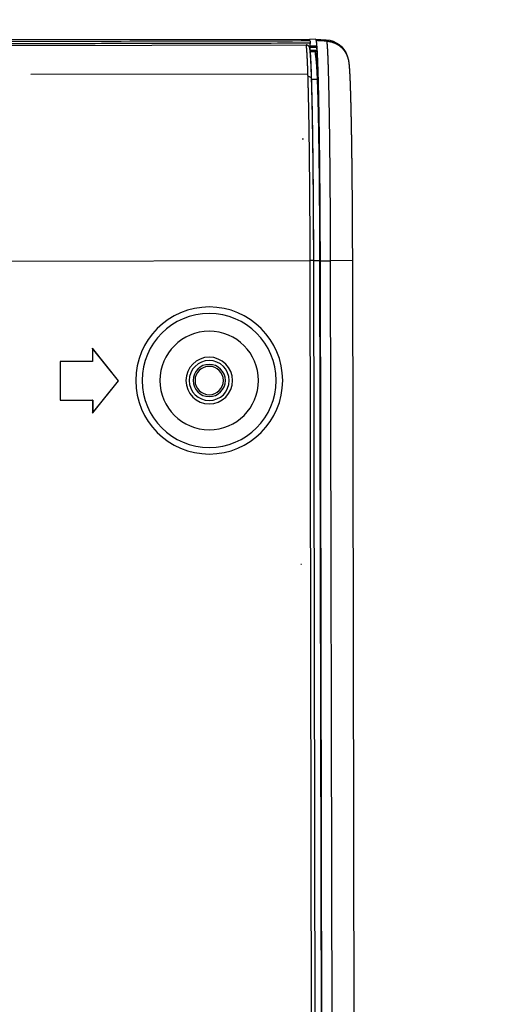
# Model space of a CAD drawing. Header units: millimetres. Extents: x 40090 to 187415, y -53271 to 40260.
# Tile 334 of 406: x 143222 to 143259, y 14428 to 14504. Entities that reach past the tile are written whole.
import ezdxf

# ---------------------------------------------------------------- set-up
doc = ezdxf.new("R2010")
doc.units = ezdxf.units.MM
doc.layers.add('AVM_projektor', color=6, linetype='Continuous')
doc.layers.add('AVM_sp_230VAC', color=170, linetype='Continuous')
doc.styles.add('AVM', font='arial.ttf')
doc.dimstyles.new('AVM-1_50', dxfattribs={"dimscale": 40, "dimtxt": 2.5, "dimasz": 2.5, "dimexe": 1.25, "dimexo": 0.625, "dimtad": 1, "dimdec": 0, "dimrnd": 1, "dimtxsty": 'AVM', "dimcen": 2.5, "dimclrd": 256, "dimclre": 256, "dimclrt": 256, "dimadec": 0, "dimazin": 0, "dimtfac": 1, "dimtdec": 0, "dimtmove": 0, "dimatfit": 3, "dimfxl": 0, "dimarcsym": 0})

# ---------------------------------------------------------------- blocks, each defined once
blk = doc.blocks.new('PT-FW430-bottom')
for p, q in [((-215, 3.285), (-215, 320.97)), ((-214.565, 304.016), (-214.565, 3.544)), ((-197.929, 28.522), (-197.929, 3.282)), ((-212.351, 24.792), (-212.351, 3.427)), ((-190.2, 22.567), (-187.2, 22.567)), ((-190.2, 20.067), (-190.2, 22.567)), ((-190.193, 22.56), (-190.2, 22.567)), ((-190.193, 22.56), (-187.207, 22.56)), ((-190.193, 20.06), (-190.193, 22.56)), ((-187.207, 22.56), (-187.2, 22.567)), ((-187.207, 22.56), (-187.207, 20.06)), ((-187.2, 22.567), (-187.2, 20.067)), ((-188.7, 18.067), (-191.2, 20.067)), ((-191.2, 20.067), (-190.2, 20.067)), ((-191.18, 20.06), (-191.2, 20.067)), ((-188.7, 18.076), (-191.18, 20.06)), ((-191.18, 20.06), (-190.193, 20.06)), ((-190.193, 20.06), (-190.2, 20.067)), ((-186.2, 20.067), (-188.7, 18.067)), ((-186.22, 20.06), (-188.7, 18.076)), ((-187.207, 20.06), (-187.2, 20.067)), ((-187.207, 20.06), (-186.22, 20.06)), ((-187.2, 20.067), (-186.2, 20.067)), ((-186.22, 20.06), (-186.2, 20.067)), ((-188.7, 18.076), (-188.7, 18.067)), ((-207.3, 3.762), (-207.3, 3.861)), ((-174.5, 3.975), (-174.5, 4.033)), ((-215, 2.782), (-215, 3.285)), ((-214.901, 3.252), (-215, 3.285)), ((-214.147, 3.215), (-214.147, 3.224)), ((-214.054, 3.206), (-214.054, 2.832)), ((-211.926, 3.114), (-211.926, 3.122)), ((-211.926, 3.114), (-211.926, 2.666)), ((-197.929, 2.983), (-197.929, 3.282)), ((-197.929, 3.282), (197.934, 3.282)), ((-215, 2.782), (-214.958, 1.99)), ((-214.9, 2.749), (-215, 2.782)), ((-214.5, 2.784), (-214.402, 2.752)), ((-213.564, 2.711), (-214.054, 2.832)), ((-214.046, 2.706), (-214.046, 2.833)), ((-214.046, 2.705), (-213.533, 2.705)), ((-213.549, 2.773), (-213.564, 2.711)), ((-211.5, 2.651), (-211.502, 2.619)), ((197.934, 2.983), (-197.929, 2.983)), ((-197.929, 2.979), (-197.929, 2.983)), ((-18.274, 2.979), (-197.929, 2.979)), ((-197.929, 2.979), (-197.929, 2.505)), ((-18.274, 2.505), (-197.929, 2.505)), ((-197.929, 2.505), (-197.929, 2.488)), ((-18.283, 2.488), (-197.929, 2.488)), ((-197.924, 2.468), (-197.924, 1.706)), ((197.924, 2.468), (-197.924, 2.468)), ((-214.958, 1.99), (-214.859, 1.957)), ((-197.924, 0), (-197.924, 1.706)), ((-197.924, 1.706), (197.924, 1.706)), ((-213.73, 0.376), (-213.632, 0.343)), ((-213.632, 0.343), (-213.627, 0.341)), ((-197.924, 0), (197.924, 0))]:
    blk.add_line(p, q)
blk.add_lwpolyline([(-213.626, 0.341), (-213.596, 0.331), (-213.572, 0.324), (-213.547, 0.317), (-213.523, 0.31), (-213.5, 0.304), (-213.478, 0.299), (-213.457, 0.294), (-213.438, 0.289), (-213.419, 0.285), (-213.401, 0.281), (-213.384, 0.277), (-213.367, 0.274), (-213.351, 0.271), (-213.335, 0.268), (-213.32, 0.266), (-213.306, 0.263), (-213.291, 0.261), (-213.277, 0.258), (-213.264, 0.256), (-213.25, 0.254), (-213.237, 0.252), (-213.224, 0.25), (-213.211, 0.249), (-213.199, 0.247), (-213.186, 0.245), (-213.174, 0.244), (-213.161, 0.242), (-213.149, 0.24), (-213.137, 0.239), (-213.125, 0.238), (-213.113, 0.236), (-213.101, 0.235), (-213.088, 0.233), (-213.076, 0.232), (-213.064, 0.231), (-213.052, 0.23), (-213.04, 0.228), (-213.028, 0.227), (-213.015, 0.226), (-213.003, 0.225), (-212.991, 0.224), (-212.978, 0.222), (-212.966, 0.221), (-212.953, 0.22), (-212.94, 0.219), (-212.928, 0.218), (-212.915, 0.217), (-212.902, 0.216), (-212.889, 0.215), (-212.876, 0.214), (-212.862, 0.213), (-212.849, 0.212), (-212.836, 0.211), (-212.822, 0.21), (-212.809, 0.209), (-212.795, 0.208), (-212.781, 0.207), (-212.767, 0.206), (-212.753, 0.205), (-212.738, 0.204), (-212.724, 0.203), (-212.71, 0.202), (-212.695, 0.201), (-212.68, 0.2), (-212.665, 0.199), (-212.65, 0.198), (-212.635, 0.197), (-212.62, 0.196), (-212.605, 0.195), (-212.589, 0.194), (-212.573, 0.193), (-212.558, 0.192), (-212.542, 0.191), (-212.526, 0.19), (-212.509, 0.189), (-212.493, 0.188), (-212.476, 0.188), (-212.46, 0.187), (-212.443, 0.186), (-212.426, 0.185), (-212.409, 0.184), (-212.392, 0.183), (-212.374, 0.182), (-212.357, 0.181), (-212.339, 0.18), (-212.321, 0.179), (-212.304, 0.178), (-212.285, 0.178), (-212.267, 0.177), (-212.249, 0.176), (-212.23, 0.175), (-212.212, 0.174), (-212.193, 0.173), (-212.174, 0.172), (-212.155, 0.171), (-212.135, 0.171), (-212.116, 0.17), (-212.096, 0.169), (-212.077, 0.168), (-212.057, 0.167), (-212.037, 0.166), (-212.016, 0.165), (-211.996, 0.165), (-211.976, 0.164), (-211.955, 0.163), (-211.934, 0.162), (-211.913, 0.161), (-211.892, 0.16), (-211.871, 0.159), (-211.849, 0.159), (-211.828, 0.158), (-211.806, 0.157), (-211.784, 0.156), (-211.762, 0.155), (-211.74, 0.154), (-211.718, 0.154), (-211.695, 0.153), (-211.673, 0.152), (-211.65, 0.151), (-211.627, 0.15), (-211.604, 0.149), (-211.581, 0.149), (-211.558, 0.148), (-211.534, 0.147), (-211.51, 0.146), (-211.487, 0.145), (-211.463, 0.145), (-211.439, 0.144), (-211.414, 0.143), (-211.39, 0.142), (-211.365, 0.141), (-211.341, 0.14), (-211.316, 0.14), (-211.291, 0.139), (-211.266, 0.138), (-211.24, 0.137), (-211.215, 0.136), (-211.189, 0.136), (-211.164, 0.135), (-211.138, 0.134), (-211.112, 0.133), (-211.086, 0.133), (-211.059, 0.132), (-211.033, 0.131), (-211.006, 0.13), (-210.98, 0.129), (-210.953, 0.129), (-210.926, 0.128), (-210.899, 0.127), (-210.871, 0.126), (-210.844, 0.125), (-210.816, 0.125), (-210.788, 0.124), (-210.761, 0.123), (-210.733, 0.122), (-210.704, 0.122), (-210.676, 0.121), (-210.648, 0.12), (-210.619, 0.119), (-210.59, 0.119), (-210.561, 0.118), (-210.532, 0.117), (-210.503, 0.116), (-210.474, 0.116), (-210.444, 0.115), (-210.415, 0.114), (-210.385, 0.113), (-210.355, 0.113), (-210.325, 0.112), (-210.295, 0.111), (-210.265, 0.11), (-210.235, 0.11), (-210.204, 0.109), (-210.173, 0.108), (-210.143, 0.108), (-210.112, 0.107), (-210.081, 0.106), (-210.049, 0.105), (-210.018, 0.105), (-209.987, 0.104), (-209.955, 0.103), (-209.923, 0.102), (-209.891, 0.102), (-209.859, 0.101), (-209.827, 0.1), (-209.795, 0.1), (-209.762, 0.099), (-209.73, 0.098), (-209.697, 0.098), (-209.664, 0.097), (-209.631, 0.096), (-209.598, 0.095), (-209.565, 0.095), (-209.532, 0.094), (-209.498, 0.093), (-209.464, 0.093), (-209.431, 0.092), (-209.397, 0.091), (-209.363, 0.091), (-209.329, 0.09), (-209.294, 0.089), (-209.26, 0.089), (-209.225, 0.088), (-209.191, 0.087), (-209.156, 0.087), (-209.121, 0.086), (-209.086, 0.085), (-209.051, 0.085), (-209.016, 0.084), (-208.98, 0.083), (-208.945, 0.083), (-208.909, 0.082), (-208.873, 0.081), (-208.837, 0.081), (-208.801, 0.08), (-208.765, 0.079), (-208.729, 0.079), (-208.692, 0.078), (-208.656, 0.077), (-208.619, 0.077), (-208.582, 0.076), (-208.545, 0.076), (-208.508, 0.075), (-208.471, 0.074), (-208.434, 0.074), (-208.396, 0.073), (-208.359, 0.072), (-208.321, 0.072), (-208.283, 0.071), (-208.245, 0.071), (-208.207, 0.07), (-208.169, 0.069), (-208.131, 0.069), (-208.093, 0.068), (-208.054, 0.068), (-208.015, 0.067), (-207.977, 0.066), (-207.938, 0.066), (-207.899, 0.065), (-207.86, 0.065), (-207.821, 0.064), (-207.781, 0.063), (-207.742, 0.063), (-207.703, 0.062), (-207.663, 0.062), (-207.623, 0.061), (-207.583, 0.061), (-207.543, 0.06), (-207.503, 0.059), (-207.463, 0.059), (-207.423, 0.058), (-207.382, 0.058), (-207.342, 0.057), (-207.301, 0.057), (-207.261, 0.056), (-207.22, 0.055), (-207.179, 0.055), (-207.138, 0.054), (-207.097, 0.054), (-207.056, 0.053), (-207.014, 0.053), (-206.973, 0.052), (-206.931, 0.052), (-206.89, 0.051), (-206.848, 0.051), (-206.806, 0.05), (-206.764, 0.05), (-206.722, 0.049), (-206.68, 0.049), (-206.638, 0.048), (-206.595, 0.047), (-206.553, 0.047), (-206.51, 0.046), (-206.468, 0.046), (-206.425, 0.045), (-206.382, 0.045), (-206.339, 0.044), (-206.296, 0.044), (-206.253, 0.043), (-206.21, 0.043), (-206.167, 0.042), (-206.123, 0.042), (-206.08, 0.041), (-206.036, 0.041), (-205.993, 0.041), (-205.949, 0.04), (-205.905, 0.04), (-205.861, 0.039), (-205.817, 0.039), (-205.773, 0.038), (-205.729, 0.038), (-205.685, 0.037), (-205.64, 0.037), (-205.596, 0.036), (-205.551, 0.036), (-205.507, 0.035), (-205.462, 0.035), (-205.417, 0.035), (-205.372, 0.034), (-205.327, 0.034), (-205.282, 0.033), (-205.237, 0.033), (-205.192, 0.032), (-205.146, 0.032), (-205.101, 0.031), (-205.056, 0.031), (-205.01, 0.031), (-204.964, 0.03), (-204.919, 0.03), (-204.873, 0.029), (-204.827, 0.029), (-204.781, 0.029), (-204.735, 0.028), (-204.689, 0.028), (-204.643, 0.027), (-204.596, 0.027), (-204.55, 0.027), (-204.503, 0.026), (-204.457, 0.026), (-204.41, 0.025), (-204.364, 0.025), (-204.317, 0.025), (-204.27, 0.024), (-204.223, 0.024), (-204.176, 0.024), (-204.129, 0.023), (-204.082, 0.023), (-204.035, 0.022), (-203.988, 0.022), (-203.94, 0.022), (-203.893, 0.021), (-203.846, 0.021), (-203.798, 0.021), (-203.75, 0.02), (-203.703, 0.02), (-203.655, 0.02), (-203.607, 0.019), (-203.559, 0.019), (-203.512, 0.019), (-203.464, 0.018), (-203.416, 0.018), (-203.367, 0.018), (-203.319, 0.017), (-203.271, 0.017), (-203.223, 0.017), (-203.174, 0.016), (-203.126, 0.016), (-203.077, 0.016), (-203.029, 0.015), (-202.98, 0.015), (-202.932, 0.015), (-202.883, 0.015), (-202.834, 0.014), (-202.785, 0.014), (-202.736, 0.014), (-202.687, 0.013), (-202.638, 0.013), (-202.589, 0.013), (-202.54, 0.013), (-202.491, 0.012), (-202.442, 0.012), (-202.393, 0.012), (-202.343, 0.011), (-202.294, 0.011), (-202.245, 0.011), (-202.195, 0.011), (-202.146, 0.01), (-202.096, 0.01), (-202.047, 0.01), (-201.997, 0.01), (-201.947, 0.009), (-201.897, 0.009), (-201.848, 0.009), (-201.798, 0.009), (-201.748, 0.009), (-201.698, 0.008), (-201.648, 0.008), (-201.598, 0.008), (-201.548, 0.008), (-201.498, 0.007), (-201.448, 0.007), (-201.398, 0.007), (-201.347, 0.007), (-201.297, 0.007), (-201.247, 0.006), (-201.197, 0.006), (-201.146, 0.006), (-201.096, 0.006), (-201.045, 0.006), (-200.995, 0.005), (-200.944, 0.005), (-200.894, 0.005), (-200.843, 0.005), (-200.793, 0.005), (-200.742, 0.005), (-200.691, 0.004), (-200.641, 0.004), (-200.59, 0.004), (-200.539, 0.004), (-200.488, 0.004), (-200.438, 0.004), (-200.387, 0.004), (-200.336, 0.003), (-200.285, 0.003), (-200.234, 0.003), (-200.183, 0.003), (-200.132, 0.003), (-200.081, 0.003), (-200.03, 0.003), (-199.979, 0.002), (-199.928, 0.002), (-199.877, 0.002), (-199.826, 0.002), (-199.775, 0.002), (-199.723, 0.002), (-199.672, 0.002), (-199.621, 0.002), (-199.57, 0.002), (-199.518, 0.001), (-199.467, 0.001), (-199.416, 0.001), (-199.365, 0.001), (-199.313, 0.001), (-199.262, 0.001), (-199.211, 0.001), (-199.159, 0.001), (-199.108, 0.001), (-199.056, 0.001), (-199.005, 0.001), (-198.954, 0.001), (-198.902, 0.001), (-198.851, 0.001), (-198.799, 0), (-198.748, 0), (-198.696, 0), (-198.645, 0), (-198.593, 0), (-198.542, 0), (-198.49, 0), (-198.439, 0), (-198.387, 0), (-198.336, 0), (-198.284, 0), (-198.233, 0), (-198.181, 0), (-198.13, 0), (-198.079, 0), (-198.027, 0), (-197.977, 0), (-197.921, 0)])
for radius in [5.67, 5.17, 3.8, 1.8, 1.545, 1.245, 1.093]:
    blk.add_circle((-188.7, 11.067), radius)
for centre, major_axis, ratio, start_param, end_param in [((-197.92, 3.267), (-17.003, 0), 0.017455, 0.052473, 0.163195), ((-211.909, 3.421), (0.009, 0.3), 0.83702, 1.595249, 3.109692), ((-197.765, 2.767), (-16.66, 0), 0.017461, 0.053569, 0.183518), ((-213.161, 2.083), (-1.46, -1.053), 0.999518, 5.711137, 6.907587)]:
    blk.add_ellipse(centre, major_axis=major_axis, ratio=ratio, start_param=start_param, end_param=end_param)
for points, start_tangent, end_tangent in [([(-214.9, 320.87), (-214.9, 299.696), (-214.9, 278.521), (-214.899, 257.347), (-214.899, 236.172), (-214.899, 214.997), (-214.899, 193.823), (-214.899, 172.648), (-214.899, 151.474), (-214.899, 130.299), (-214.899, 109.125), (-214.899, 87.95), (-214.899, 66.775), (-214.899, 45.601), (-214.899, 24.426), (-214.899, 3.252)], (0.000001, -1), (0.000001, -1)), ([(-214.697, 3.219), (-214.697, 7.244), (-214.697, 11.27), (-214.697, 15.295), (-214.697, 19.32), (-214.697, 23.345), (-214.697, 27.37), (-214.697, 31.396), (-214.697, 35.421), (-214.697, 39.446), (-214.697, 43.471), (-214.697, 47.497), (-214.697, 51.522), (-214.697, 55.547), (-214.697, 59.572), (-214.697, 63.597), (-214.697, 67.623), (-214.697, 71.648), (-214.697, 75.673), (-214.697, 79.698), (-214.697, 83.724), (-214.697, 87.749), (-214.697, 91.774), (-214.697, 95.799), (-214.697, 99.824), (-214.697, 103.85), (-214.697, 107.875), (-214.697, 111.9), (-214.697, 115.925), (-214.697, 119.951), (-214.697, 123.976), (-214.697, 128.001), (-214.697, 132.026), (-214.697, 136.051), (-214.697, 140.077), (-214.697, 144.102), (-214.697, 148.127), (-214.697, 152.152), (-214.697, 156.178), (-214.697, 160.203), (-214.697, 164.228), (-214.697, 168.253), (-214.697, 172.278), (-214.697, 176.304), (-214.697, 180.329), (-214.698, 184.354), (-214.698, 188.379), (-214.698, 192.405), (-214.698, 196.43), (-214.698, 200.455), (-214.698, 204.48), (-214.698, 208.505), (-214.698, 212.531), (-214.698, 216.556), (-214.698, 220.581), (-214.698, 224.606), (-214.698, 228.632), (-214.698, 232.657), (-214.698, 236.682), (-214.698, 240.707), (-214.698, 244.732), (-214.698, 248.758), (-214.698, 252.783), (-214.698, 256.808), (-214.698, 260.833), (-214.698, 264.859), (-214.698, 268.884), (-214.698, 272.909), (-214.698, 276.934), (-214.698, 280.959), (-214.698, 284.985), (-214.698, 289.01), (-214.698, 293.035), (-214.698, 297.06), (-214.698, 301.086), (-214.698, 305.111)], (-0.000004, 1), (-0.000004, 1)), ([(-214.401, 3.215), (-214.408, 3.215), (-214.416, 3.215), (-214.424, 3.215), (-214.432, 3.215), (-214.439, 3.215), (-214.447, 3.215), (-214.455, 3.215), (-214.462, 3.215), (-214.47, 3.215), (-214.478, 3.215), (-214.486, 3.215), (-214.493, 3.215), (-214.501, 3.215), (-214.509, 3.215), (-214.517, 3.215), (-214.524, 3.215), (-214.53, 3.215), (-214.536, 3.215), (-214.542, 3.215), (-214.547, 3.216), (-214.551, 3.216), (-214.556, 3.216), (-214.56, 3.216), (-214.563, 3.216), (-214.567, 3.215), (-214.57, 3.215), (-214.573, 3.215), (-214.576, 3.215), (-214.585, 3.215), (-214.597, 3.216), (-214.61, 3.216), (-214.621, 3.217), (-214.629, 3.217), (-214.631, 3.217), (-214.628, 3.216), (-214.631, 3.216), (-214.64, 3.217), (-214.651, 3.217), (-214.661, 3.218), (-214.669, 3.218), (-214.671, 3.218), (-214.668, 3.218), (-214.667, 3.218), (-214.668, 3.218), (-214.67, 3.218), (-214.673, 3.218), (-214.677, 3.218), (-214.681, 3.218), (-214.685, 3.218), (-214.689, 3.218), (-214.692, 3.219), (-214.694, 3.219), (-214.695, 3.219), (-214.694, 3.219), (-214.691, 3.218)], (-1, -0.000011), (0.998146, -0.060868)), ([(-214.307, 3.247), (-214.317, 3.249), (-214.326, 3.251), (-214.335, 3.253), (-214.345, 3.255), (-214.354, 3.258), (-214.363, 3.261), (-214.372, 3.264), (-214.38, 3.268), (-214.389, 3.272), (-214.398, 3.276), (-214.406, 3.28), (-214.414, 3.285), (-214.423, 3.29), (-214.431, 3.295), (-214.438, 3.301), (-214.446, 3.306), (-214.453, 3.312), (-214.461, 3.318), (-214.468, 3.324), (-214.475, 3.331), (-214.481, 3.338), (-214.488, 3.345), (-214.494, 3.352), (-214.5, 3.359), (-214.506, 3.367), (-214.512, 3.374), (-214.517, 3.382), (-214.522, 3.39), (-214.527, 3.398), (-214.531, 3.407), (-214.536, 3.415), (-214.54, 3.424), (-214.543, 3.433), (-214.547, 3.442), (-214.55, 3.451), (-214.553, 3.46), (-214.555, 3.469), (-214.558, 3.478), (-214.56, 3.487), (-214.561, 3.497), (-214.563, 3.506), (-214.564, 3.515), (-214.564, 3.525), (-214.565, 3.534), (-214.565, 3.544)], (-0.987169, 0.159677), (0.000072, 1)), ([(-214.565, 3.544), (-214.542, 3.542), (-214.519, 3.54), (-214.495, 3.538), (-214.47, 3.536), (-214.445, 3.534), (-214.419, 3.532), (-214.392, 3.529), (-214.365, 3.527), (-214.337, 3.524), (-214.308, 3.521), (-214.279, 3.519), (-214.249, 3.516), (-214.218, 3.513), (-214.187, 3.51), (-214.155, 3.508), (-214.122, 3.505), (-214.089, 3.503), (-214.055, 3.5), (-214.02, 3.498), (-213.985, 3.496), (-213.949, 3.493), (-213.912, 3.491), (-213.875, 3.489), (-213.837, 3.487), (-213.799, 3.484), (-213.759, 3.482), (-213.72, 3.48), (-213.679, 3.478), (-213.638, 3.476), (-213.596, 3.474), (-213.554, 3.472), (-213.511, 3.47), (-213.467, 3.468), (-213.423, 3.466), (-213.378, 3.464), (-213.332, 3.462), (-213.286, 3.46), (-213.239, 3.458), (-213.192, 3.456), (-213.144, 3.454), (-213.095, 3.452), (-213.046, 3.45), (-212.996, 3.448), (-212.946, 3.446), (-212.895, 3.445), (-212.843, 3.443), (-212.791, 3.441), (-212.738, 3.439), (-212.684, 3.437), (-212.63, 3.435), (-212.576, 3.434), (-212.52, 3.432), (-212.464, 3.43), (-212.408, 3.428), (-212.351, 3.427)], (0.997084, -0.076307), (0.999542, -0.030251)), ([(-214.5, 3.215), (-214.5, 3.129), (-214.5, 3.043), (-214.5, 2.957), (-214.5, 2.871), (-214.5, 2.785)], (0, -1), (0, -1)), ([(-214.402, 3.215), (-214.402, 3.184), (-214.402, 3.153), (-214.402, 3.122), (-214.402, 3.091), (-214.402, 3.06), (-214.402, 3.03), (-214.402, 2.999), (-214.402, 2.968), (-214.402, 2.937), (-214.402, 2.906), (-214.402, 2.875), (-214.402, 2.845), (-214.402, 2.814), (-214.402, 2.783), (-214.402, 2.752)], (0, -1), (0, -1)), ([(-214.401, 3.281), (-214.401, 3.276), (-214.401, 3.272), (-214.401, 3.267), (-214.401, 3.263), (-214.401, 3.259), (-214.401, 3.254), (-214.401, 3.25), (-214.401, 3.245), (-214.401, 3.241), (-214.401, 3.237), (-214.401, 3.232), (-214.401, 3.228), (-214.401, 3.223), (-214.401, 3.219), (-214.401, 3.215)], (0.000004, -1), (0.000004, -1)), ([(-214.147, 3.215), (-214.198, 3.215), (-214.248, 3.215), (-214.299, 3.215), (-214.35, 3.215), (-214.401, 3.215)], (-1, 0), (-1, 0)), ([(-214.054, 3.206), (-214.071, 3.209), (-214.088, 3.211), (-214.105, 3.214), (-214.121, 3.217), (-214.138, 3.22), (-214.155, 3.222), (-214.172, 3.225), (-214.189, 3.228), (-214.206, 3.231), (-214.223, 3.233), (-214.24, 3.236), (-214.257, 3.239), (-214.274, 3.241), (-214.291, 3.244), (-214.307, 3.247)], (-0.98715, 0.159794), (-0.98715, 0.159794)), ([(-211.926, 3.122), (-212.001, 3.124), (-212.074, 3.126), (-212.147, 3.128), (-212.219, 3.13), (-212.29, 3.133), (-212.36, 3.135), (-212.429, 3.137), (-212.497, 3.14), (-212.564, 3.142), (-212.63, 3.144), (-212.695, 3.147), (-212.759, 3.149), (-212.822, 3.152), (-212.884, 3.154), (-212.945, 3.157), (-213.006, 3.159), (-213.065, 3.162), (-213.123, 3.164), (-213.18, 3.167), (-213.236, 3.17), (-213.292, 3.172), (-213.346, 3.175), (-213.399, 3.178), (-213.451, 3.181), (-213.503, 3.183), (-213.553, 3.186), (-213.602, 3.189), (-213.65, 3.192), (-213.698, 3.195), (-213.744, 3.198), (-213.79, 3.201), (-213.834, 3.205), (-213.878, 3.208), (-213.92, 3.212), (-213.962, 3.215), (-214.002, 3.219), (-214.041, 3.222), (-214.079, 3.226), (-214.115, 3.229), (-214.15, 3.233), (-214.184, 3.236), (-214.217, 3.239), (-214.248, 3.242), (-214.278, 3.245), (-214.307, 3.247)], (-0.99957, 0.029313), (-0.996829, 0.079577)), ([(-214.146, 2.715), (-214.146, 2.748), (-214.146, 2.781), (-214.146, 2.815), (-214.146, 2.848), (-214.146, 2.881), (-214.146, 2.915), (-214.146, 2.948), (-214.146, 2.981), (-214.146, 3.015), (-214.146, 3.048), (-214.146, 3.081), (-214.146, 3.115), (-214.146, 3.148), (-214.146, 3.181), (-214.146, 3.215)], (0, 1), (0, 1)), ([(-211.926, 3.114), (-212.026, 3.117), (-212.123, 3.12), (-212.219, 3.123), (-212.313, 3.126), (-212.404, 3.129), (-212.494, 3.132), (-212.582, 3.135), (-212.668, 3.138), (-212.753, 3.14), (-212.835, 3.143), (-212.915, 3.146), (-212.993, 3.149), (-213.07, 3.152), (-213.144, 3.156), (-213.216, 3.159), (-213.286, 3.162), (-213.355, 3.165), (-213.421, 3.168), (-213.485, 3.171), (-213.547, 3.174), (-213.607, 3.177), (-213.665, 3.18), (-213.721, 3.183), (-213.775, 3.187), (-213.827, 3.19), (-213.876, 3.193), (-213.924, 3.196), (-213.969, 3.199), (-214.013, 3.203), (-214.054, 3.206)], (-0.99961, 0.027941), (-0.996799, 0.079948)), ([(-212.351, 3.427), (-212.338, 3.426), (-212.326, 3.426), (-212.313, 3.425), (-212.301, 3.425), (-212.288, 3.425), (-212.275, 3.424), (-212.263, 3.424), (-212.25, 3.424), (-212.237, 3.423), (-212.225, 3.423), (-212.212, 3.422), (-212.199, 3.422), (-212.186, 3.422), (-212.173, 3.421), (-212.16, 3.421)], (0.999542, -0.030257), (0.999588, -0.028692)), ([(-212.16, 3.421), (-212.086, 3.419), (-212.01, 3.417), (-211.934, 3.415), (-211.856, 3.413), (-211.778, 3.411), (-211.699, 3.409), (-211.62, 3.407), (-211.539, 3.405), (-211.458, 3.403), (-211.375, 3.401), (-211.292, 3.399), (-211.208, 3.397), (-211.124, 3.395), (-211.038, 3.393), (-210.952, 3.391), (-210.865, 3.389), (-210.777, 3.387), (-210.688, 3.385), (-210.599, 3.384), (-210.508, 3.382), (-210.417, 3.38), (-210.325, 3.378), (-210.232, 3.376), (-210.139, 3.375), (-210.044, 3.373), (-209.949, 3.371), (-209.853, 3.369), (-209.756, 3.368), (-209.658, 3.366), (-209.559, 3.364), (-209.46, 3.363), (-209.36, 3.361), (-209.259, 3.359), (-209.157, 3.358), (-209.055, 3.356), (-208.952, 3.355), (-208.849, 3.353), (-208.745, 3.351), (-208.641, 3.35), (-208.536, 3.348), (-208.43, 3.347), (-208.324, 3.345), (-208.217, 3.344), (-208.11, 3.343), (-208.002, 3.341), (-207.894, 3.34), (-207.784, 3.338), (-207.675, 3.337), (-207.565, 3.336), (-207.454, 3.334), (-207.343, 3.333), (-207.231, 3.332), (-207.118, 3.33), (-207.005, 3.329), (-206.891, 3.328), (-206.777, 3.326), (-206.662, 3.325), (-206.547, 3.324), (-206.431, 3.323), (-206.315, 3.322), (-206.198, 3.32), (-206.08, 3.319), (-205.962, 3.318), (-205.843, 3.317), (-205.724, 3.316), (-205.604, 3.315), (-205.483, 3.314), (-205.362, 3.313), (-205.24, 3.312), (-205.118, 3.311), (-204.995, 3.31), (-204.872, 3.309), (-204.747, 3.308), (-204.623, 3.307), (-204.498, 3.306), (-204.372, 3.305), (-204.247, 3.304), (-204.121, 3.303), (-203.994, 3.302), (-203.868, 3.301), (-203.741, 3.301), (-203.614, 3.3), (-203.487, 3.299), (-203.36, 3.298), (-203.232, 3.298), (-203.104, 3.297), (-202.976, 3.296), (-202.847, 3.295), (-202.719, 3.295), (-202.59, 3.294), (-202.461, 3.293), (-202.331, 3.293), (-202.202, 3.292), (-202.072, 3.292), (-201.942, 3.291), (-201.811, 3.291), (-201.681, 3.29), (-201.55, 3.289), (-201.419, 3.289), (-201.287, 3.288), (-201.156, 3.288), (-201.024, 3.288), (-200.892, 3.287), (-200.759, 3.287), (-200.627, 3.286), (-200.494, 3.286), (-200.361, 3.286), (-200.227, 3.285), (-200.094, 3.285), (-199.96, 3.285), (-199.826, 3.284), (-199.691, 3.284), (-199.557, 3.284), (-199.422, 3.284), (-199.287, 3.283), (-199.152, 3.283), (-199.016, 3.283), (-198.88, 3.283), (-198.745, 3.283), (-198.609, 3.283), (-198.473, 3.283), (-198.337, 3.283), (-198.201, 3.283), (-198.065, 3.282), (-197.929, 3.282)], (0.999589, -0.028684), (1, 0)), ([(-197.929, 2.983), (-198.053, 2.983), (-198.177, 2.983), (-198.3, 2.983), (-198.424, 2.983), (-198.548, 2.983), (-198.671, 2.983), (-198.795, 2.983), (-198.919, 2.983), (-199.042, 2.983), (-199.166, 2.983), (-199.289, 2.984), (-199.412, 2.984), (-199.534, 2.984), (-199.657, 2.984), (-199.779, 2.984), (-199.901, 2.985), (-200.023, 2.985), (-200.145, 2.985), (-200.266, 2.986), (-200.388, 2.986), (-200.509, 2.986), (-200.629, 2.987), (-200.75, 2.987), (-200.871, 2.987), (-200.991, 2.988), (-201.111, 2.988), (-201.231, 2.989), (-201.35, 2.989), (-201.47, 2.989), (-201.589, 2.99), (-201.708, 2.99), (-201.826, 2.991), (-201.945, 2.991), (-202.063, 2.992), (-202.182, 2.993), (-202.3, 2.993), (-202.417, 2.994), (-202.535, 2.994), (-202.652, 2.995), (-202.769, 2.995), (-202.886, 2.996), (-203.003, 2.997), (-203.119, 2.997), (-203.236, 2.998), (-203.352, 2.999), (-203.468, 3), (-203.583, 3), (-203.699, 3.001), (-203.814, 3.002), (-203.929, 3.003), (-204.044, 3.003), (-204.159, 3.004), (-204.273, 3.005), (-204.387, 3.006), (-204.501, 3.007), (-204.615, 3.008), (-204.728, 3.009), (-204.84, 3.009), (-204.952, 3.01), (-205.064, 3.011), (-205.175, 3.012), (-205.285, 3.013), (-205.395, 3.014), (-205.505, 3.015), (-205.614, 3.016), (-205.723, 3.017), (-205.831, 3.018), (-205.939, 3.019), (-206.046, 3.02), (-206.152, 3.021), (-206.259, 3.023), (-206.364, 3.024), (-206.469, 3.025), (-206.574, 3.026), (-206.678, 3.027), (-206.782, 3.028), (-206.886, 3.029), (-206.988, 3.031), (-207.091, 3.032), (-207.193, 3.033), (-207.294, 3.034), (-207.395, 3.036), (-207.495, 3.037), (-207.595, 3.038), (-207.695, 3.039), (-207.794, 3.041), (-207.892, 3.042), (-207.99, 3.043), (-208.088, 3.045), (-208.185, 3.046), (-208.281, 3.047), (-208.377, 3.049), (-208.473, 3.05), (-208.568, 3.052), (-208.663, 3.053), (-208.757, 3.055), (-208.85, 3.056), (-208.943, 3.058), (-209.036, 3.059), (-209.128, 3.061), (-209.22, 3.062), (-209.311, 3.064), (-209.401, 3.065), (-209.491, 3.067), (-209.579, 3.068), (-209.668, 3.07), (-209.755, 3.072), (-209.842, 3.073), (-209.928, 3.075), (-210.013, 3.076), (-210.098, 3.078), (-210.182, 3.08), (-210.266, 3.081), (-210.348, 3.083), (-210.43, 3.085), (-210.511, 3.086), (-210.592, 3.088), (-210.672, 3.09), (-210.751, 3.092), (-210.83, 3.093), (-210.908, 3.095), (-210.985, 3.097), (-211.061, 3.099), (-211.137, 3.101), (-211.212, 3.102), (-211.287, 3.104), (-211.361, 3.106), (-211.434, 3.108), (-211.506, 3.11), (-211.578, 3.112), (-211.649, 3.114), (-211.719, 3.116), (-211.789, 3.118), (-211.858, 3.12), (-211.926, 3.122)], (-1, 0), (-0.99957, 0.029316)), ([(-197.929, 2.979), (-198.485, 2.979), (-199.041, 2.98), (-199.596, 2.98), (-200.149, 2.982), (-200.7, 2.983), (-201.248, 2.985), (-201.792, 2.987), (-202.332, 2.989), (-202.866, 2.992), (-203.395, 2.995), (-203.917, 2.999), (-204.433, 3.002), (-204.941, 3.006), (-205.441, 3.011), (-205.932, 3.015), (-206.415, 3.02), (-206.887, 3.025), (-207.35, 3.031), (-207.802, 3.036), (-208.242, 3.042), (-208.671, 3.048), (-209.088, 3.055), (-209.492, 3.062), (-209.883, 3.068), (-210.26, 3.076), (-210.624, 3.083), (-210.972, 3.091), (-211.306, 3.098), (-211.624, 3.106), (-211.926, 3.114)], (-1, 0.000001), (-0.999612, 0.02785)), ([(-214.859, 1.957), (-214.867, 2.115), (-214.875, 2.274), (-214.884, 2.432), (-214.892, 2.591), (-214.9, 2.749)], (-0.052267, 0.998633), (-0.052267, 0.998633)), ([(-197.924, 2.468), (-198.497, 2.468), (-199.07, 2.469), (-199.641, 2.47), (-200.211, 2.471), (-200.778, 2.472), (-201.342, 2.474), (-201.902, 2.476), (-202.457, 2.479), (-203.007, 2.482), (-203.552, 2.485), (-204.09, 2.488), (-204.621, 2.492), (-205.144, 2.496), (-205.659, 2.501), (-206.165, 2.505), (-206.662, 2.51), (-207.149, 2.516), (-207.625, 2.521), (-208.091, 2.527), (-208.545, 2.533), (-208.986, 2.539), (-209.416, 2.546), (-209.832, 2.553), (-210.234, 2.56), (-210.623, 2.568), (-210.997, 2.575), (-211.355, 2.583), (-211.699, 2.591), (-212.027, 2.599), (-212.339, 2.608), (-212.635, 2.616), (-212.915, 2.625), (-213.177, 2.634), (-213.421, 2.643), (-213.648, 2.652), (-213.857, 2.661), (-214.048, 2.671), (-214.22, 2.68), (-214.374, 2.69), (-214.509, 2.7), (-214.625, 2.71), (-214.722, 2.719), (-214.801, 2.729), (-214.86, 2.739), (-214.9, 2.749)], (-1, 0.000001), (-0.961928, 0.273302)), ([(-214.147, 2.715), (-214.127, 2.713), (-214.107, 2.711), (-214.086, 2.709), (-214.066, 2.708), (-214.046, 2.706)], (0.996277, -0.086205), (0.996277, -0.086205)), ([(-213.549, 2.773), (-213.589, 2.779), (-213.628, 2.784), (-213.667, 2.789), (-213.704, 2.794), (-213.74, 2.798), (-213.776, 2.803), (-213.81, 2.807), (-213.844, 2.811), (-213.877, 2.815), (-213.909, 2.818), (-213.94, 2.821), (-213.969, 2.824), (-213.999, 2.827), (-214.027, 2.83), (-214.054, 2.832)], (-0.990273, 0.13914), (-0.996767, 0.080351)), ([(-213.542, 2.706), (-213.546, 2.707), (-213.551, 2.708), (-213.555, 2.709), (-213.56, 2.71), (-213.564, 2.711)], (-0.971954, 0.235171), (-0.971954, 0.235171)), ([(-211.926, 2.666), (-212.006, 2.669), (-212.085, 2.673), (-212.162, 2.676), (-212.238, 2.679), (-212.313, 2.682), (-212.387, 2.686), (-212.46, 2.689), (-212.531, 2.693), (-212.601, 2.697), (-212.67, 2.7), (-212.737, 2.704), (-212.804, 2.708), (-212.869, 2.712), (-212.932, 2.716), (-212.995, 2.72), (-213.056, 2.724), (-213.116, 2.729), (-213.175, 2.733), (-213.232, 2.738), (-213.288, 2.743), (-213.343, 2.749), (-213.397, 2.754), (-213.449, 2.76), (-213.5, 2.766), (-213.549, 2.773)], (-0.999251, 0.038709), (-0.990349, 0.138598)), ([(-211.502, 2.619), (-211.597, 2.622), (-211.689, 2.624), (-211.78, 2.627), (-211.87, 2.63), (-211.957, 2.633), (-212.043, 2.635), (-212.127, 2.638), (-212.209, 2.641), (-212.289, 2.644), (-212.368, 2.647), (-212.444, 2.649), (-212.519, 2.652), (-212.592, 2.655), (-212.663, 2.658), (-212.732, 2.661), (-212.8, 2.664), (-212.865, 2.667), (-212.929, 2.67), (-212.99, 2.673), (-213.05, 2.676), (-213.108, 2.679), (-213.164, 2.682), (-213.218, 2.685), (-213.27, 2.688), (-213.32, 2.691), (-213.369, 2.694), (-213.415, 2.697), (-213.459, 2.7), (-213.501, 2.703), (-213.542, 2.706)], (-0.99961, 0.027941), (-0.996997, 0.077442)), ([(-211.5, 2.651), (-211.529, 2.652), (-211.558, 2.653), (-211.587, 2.654), (-211.616, 2.655), (-211.645, 2.656), (-211.674, 2.657), (-211.703, 2.658), (-211.731, 2.659), (-211.759, 2.66), (-211.788, 2.661), (-211.816, 2.662), (-211.844, 2.663), (-211.871, 2.664), (-211.899, 2.665), (-211.926, 2.666)], (-0.99944, 0.033449), (-0.999249, 0.038742)), ([(-197.929, 2.488), (-198.289, 2.488), (-198.648, 2.488), (-199.007, 2.488), (-199.366, 2.489), (-199.725, 2.489), (-200.083, 2.49), (-200.44, 2.491), (-200.795, 2.492), (-201.149, 2.493), (-201.501, 2.495), (-201.851, 2.496), (-202.199, 2.498), (-202.544, 2.5), (-202.888, 2.501), (-203.229, 2.503), (-203.567, 2.506), (-203.903, 2.508), (-204.236, 2.51), (-204.566, 2.513), (-204.892, 2.516), (-205.214, 2.518), (-205.532, 2.521), (-205.847, 2.524), (-206.158, 2.527), (-206.464, 2.531), (-206.767, 2.534), (-207.065, 2.538), (-207.358, 2.541), (-207.647, 2.545), (-207.931, 2.549), (-208.209, 2.553), (-208.483, 2.557), (-208.75, 2.561), (-209.013, 2.566), (-209.27, 2.57), (-209.52, 2.574), (-209.766, 2.579), (-210.005, 2.584), (-210.238, 2.589), (-210.466, 2.593), (-210.687, 2.598), (-210.901, 2.603), (-211.108, 2.609), (-211.309, 2.614), (-211.502, 2.619)], (-1, 0.000001), (-0.999611, 0.027904)), ([(-197.929, 2.505), (-198.04, 2.505), (-198.151, 2.505), (-198.261, 2.505), (-198.372, 2.505), (-198.482, 2.505), (-198.592, 2.505), (-198.703, 2.506), (-198.813, 2.506), (-198.923, 2.506), (-199.032, 2.506), (-199.142, 2.506), (-199.252, 2.506), (-199.362, 2.506), (-199.471, 2.507), (-199.581, 2.507), (-199.69, 2.507), (-199.799, 2.507), (-199.908, 2.507), (-200.018, 2.508), (-200.126, 2.508), (-200.235, 2.508), (-200.344, 2.509), (-200.453, 2.509), (-200.562, 2.509), (-200.67, 2.51), (-200.779, 2.51), (-200.887, 2.51), (-200.995, 2.511), (-201.103, 2.511), (-201.211, 2.512), (-201.319, 2.512), (-201.427, 2.512), (-201.535, 2.513), (-201.643, 2.513), (-201.75, 2.514), (-201.858, 2.514), (-201.965, 2.515), (-202.073, 2.515), (-202.18, 2.516), (-202.286, 2.517), (-202.393, 2.517), (-202.499, 2.518), (-202.605, 2.518), (-202.71, 2.519), (-202.815, 2.519), (-202.92, 2.52), (-203.025, 2.521), (-203.129, 2.521), (-203.233, 2.522), (-203.337, 2.523), (-203.44, 2.523), (-203.543, 2.524), (-203.646, 2.525), (-203.749, 2.526), (-203.851, 2.526), (-203.953, 2.527), (-204.054, 2.528), (-204.156, 2.529), (-204.257, 2.529), (-204.357, 2.53), (-204.458, 2.531), (-204.558, 2.532), (-204.658, 2.533), (-204.757, 2.534), (-204.857, 2.535), (-204.956, 2.535), (-205.054, 2.536), (-205.153, 2.537), (-205.251, 2.538), (-205.349, 2.539), (-205.446, 2.54), (-205.543, 2.541), (-205.64, 2.542), (-205.737, 2.543), (-205.833, 2.544), (-205.929, 2.545), (-206.025, 2.546), (-206.12, 2.547), (-206.216, 2.548), (-206.31, 2.549), (-206.405, 2.551), (-206.499, 2.552), (-206.593, 2.553), (-206.687, 2.554), (-206.78, 2.555), (-206.873, 2.556), (-206.966, 2.558), (-207.058, 2.559), (-207.15, 2.56), (-207.242, 2.561), (-207.333, 2.563), (-207.423, 2.564), (-207.513, 2.565), (-207.603, 2.566), (-207.692, 2.568), (-207.78, 2.569), (-207.868, 2.57), (-207.956, 2.572), (-208.042, 2.573), (-208.129, 2.574), (-208.215, 2.576), (-208.3, 2.577), (-208.385, 2.579), (-208.47, 2.58), (-208.554, 2.581), (-208.637, 2.583), (-208.72, 2.584), (-208.802, 2.586), (-208.884, 2.587), (-208.966, 2.589), (-209.047, 2.59), (-209.127, 2.592), (-209.207, 2.593), (-209.287, 2.595), (-209.366, 2.596), (-209.444, 2.598), (-209.522, 2.6), (-209.599, 2.601), (-209.676, 2.603), (-209.753, 2.604), (-209.829, 2.606), (-209.904, 2.608), (-209.979, 2.609), (-210.054, 2.611), (-210.128, 2.613), (-210.201, 2.615), (-210.274, 2.616), (-210.347, 2.618), (-210.419, 2.62), (-210.49, 2.622), (-210.561, 2.623), (-210.632, 2.625), (-210.702, 2.627), (-210.771, 2.629), (-210.84, 2.631), (-210.908, 2.633), (-210.976, 2.635), (-211.044, 2.637), (-211.111, 2.639), (-211.177, 2.641), (-211.243, 2.643), (-211.308, 2.645), (-211.372, 2.647), (-211.436, 2.649), (-211.5, 2.651)], (-1, 0), (-0.999441, 0.033441)), ([(-214.958, 1.988), (-214.958, 1.988), (-214.958, 1.988), (-214.958, 1.989), (-214.958, 1.989), (-214.958, 1.989), (-214.958, 1.989), (-214.958, 1.989), (-214.958, 1.989), (-214.958, 1.99), (-214.958, 1.99)], (-0.052353, 0.998629), (-0.052337, 0.998629)), ([(-214.859, 1.957), (-214.855, 1.909), (-214.851, 1.861), (-214.845, 1.814), (-214.838, 1.766), (-214.83, 1.719), (-214.821, 1.672), (-214.81, 1.625), (-214.798, 1.579), (-214.785, 1.533), (-214.771, 1.487), (-214.755, 1.442), (-214.739, 1.397), (-214.721, 1.353), (-214.702, 1.309), (-214.682, 1.266), (-214.66, 1.223), (-214.638, 1.181), (-214.614, 1.139), (-214.589, 1.098), (-214.563, 1.058), (-214.536, 1.018), (-214.509, 0.979), (-214.48, 0.941), (-214.45, 0.904), (-214.419, 0.867), (-214.387, 0.832), (-214.354, 0.797), (-214.32, 0.763), (-214.286, 0.73), (-214.25, 0.698), (-214.214, 0.667), (-214.177, 0.637), (-214.139, 0.608), (-214.1, 0.58), (-214.061, 0.553), (-214.02, 0.527), (-213.98, 0.502), (-213.938, 0.478), (-213.896, 0.455), (-213.853, 0.434), (-213.81, 0.413), (-213.766, 0.394), (-213.722, 0.376), (-213.677, 0.359), (-213.632, 0.343)], (0.051422, -0.998677), (0.948862, -0.31569)), ([(-214.859, 1.957), (-214.852, 1.955), (-214.844, 1.953), (-214.836, 1.951), (-214.827, 1.949), (-214.817, 1.947), (-214.807, 1.946), (-214.795, 1.944), (-214.783, 1.942), (-214.77, 1.94), (-214.756, 1.938), (-214.741, 1.936), (-214.726, 1.935), (-214.709, 1.933), (-214.692, 1.931), (-214.674, 1.929), (-214.656, 1.927), (-214.636, 1.926), (-214.616, 1.924), (-214.595, 1.922), (-214.573, 1.92), (-214.55, 1.918), (-214.527, 1.917), (-214.502, 1.915), (-214.477, 1.913), (-214.451, 1.911), (-214.425, 1.909), (-214.397, 1.908), (-214.369, 1.906), (-214.34, 1.904), (-214.31, 1.902), (-214.279, 1.901), (-214.247, 1.899), (-214.215, 1.897), (-214.182, 1.895), (-214.149, 1.893), (-214.114, 1.892), (-214.079, 1.89), (-214.043, 1.888), (-214.006, 1.886), (-213.969, 1.885), (-213.931, 1.883), (-213.892, 1.881), (-213.852, 1.88), (-213.812, 1.878), (-213.771, 1.876), (-213.729, 1.874), (-213.686, 1.873), (-213.643, 1.871), (-213.599, 1.869), (-213.554, 1.868), (-213.509, 1.866), (-213.463, 1.864), (-213.416, 1.863), (-213.368, 1.861), (-213.319, 1.859), (-213.27, 1.858), (-213.22, 1.856), (-213.17, 1.855), (-213.118, 1.853), (-213.066, 1.851), (-213.013, 1.85), (-212.96, 1.848), (-212.906, 1.846), (-212.851, 1.845), (-212.795, 1.843), (-212.738, 1.842), (-212.681, 1.84), (-212.623, 1.838), (-212.564, 1.837), (-212.505, 1.835), (-212.445, 1.834), (-212.384, 1.832), (-212.322, 1.831), (-212.26, 1.829), (-212.197, 1.828), (-212.133, 1.826), (-212.068, 1.824), (-212.003, 1.823), (-211.937, 1.821), (-211.87, 1.82), (-211.803, 1.818), (-211.735, 1.817), (-211.667, 1.815), (-211.597, 1.814), (-211.528, 1.812), (-211.458, 1.811), (-211.387, 1.81), (-211.315, 1.808), (-211.243, 1.807), (-211.171, 1.805), (-211.098, 1.804), (-211.024, 1.802), (-210.949, 1.801), (-210.875, 1.8), (-210.799, 1.798), (-210.723, 1.797), (-210.646, 1.795), (-210.569, 1.794), (-210.491, 1.793), (-210.413, 1.791), (-210.334, 1.79), (-210.254, 1.789), (-210.174, 1.787), (-210.093, 1.786), (-210.012, 1.785), (-209.93, 1.784), (-209.848, 1.782), (-209.765, 1.781), (-209.681, 1.78), (-209.597, 1.778), (-209.512, 1.777), (-209.427, 1.776), (-209.341, 1.775), (-209.254, 1.774), (-209.167, 1.772), (-209.079, 1.771), (-208.991, 1.77), (-208.902, 1.769), (-208.813, 1.768), (-208.723, 1.766), (-208.632, 1.765), (-208.541, 1.764), (-208.449, 1.763), (-208.356, 1.762), (-208.263, 1.761), (-208.17, 1.76), (-208.075, 1.758), (-207.981, 1.757), (-207.886, 1.756), (-207.79, 1.755), (-207.694, 1.754), (-207.598, 1.753), (-207.501, 1.752), (-207.404, 1.751), (-207.307, 1.75), (-207.209, 1.749), (-207.111, 1.748), (-207.012, 1.747), (-206.913, 1.746), (-206.814, 1.745), (-206.715, 1.744), (-206.615, 1.743), (-206.514, 1.742), (-206.414, 1.741), (-206.313, 1.74), (-206.211, 1.74), (-206.11, 1.739), (-206.007, 1.738), (-205.905, 1.737), (-205.802, 1.736), (-205.699, 1.735), (-205.595, 1.734), (-205.491, 1.734), (-205.387, 1.733), (-205.283, 1.732), (-205.178, 1.731), (-205.072, 1.73), (-204.966, 1.73), (-204.86, 1.729), (-204.754, 1.728), (-204.647, 1.727), (-204.54, 1.727), (-204.432, 1.726), (-204.324, 1.725), (-204.216, 1.725), (-204.107, 1.724), (-203.998, 1.723), (-203.889, 1.723), (-203.779, 1.722), (-203.669, 1.721), (-203.558, 1.721), (-203.447, 1.72), (-203.336, 1.72), (-203.225, 1.719), (-203.113, 1.719), (-203, 1.718), (-202.887, 1.717), (-202.775, 1.717), (-202.661, 1.716), (-202.548, 1.716), (-202.435, 1.715), (-202.322, 1.715), (-202.208, 1.714), (-202.095, 1.714), (-201.981, 1.714), (-201.867, 1.713), (-201.753, 1.713), (-201.639, 1.712), (-201.525, 1.712), (-201.41, 1.711), (-201.296, 1.711), (-201.181, 1.711), (-201.066, 1.71), (-200.952, 1.71), (-200.837, 1.71), (-200.722, 1.709), (-200.606, 1.709), (-200.491, 1.709), (-200.376, 1.709), (-200.26, 1.708), (-200.144, 1.708), (-200.029, 1.708), (-199.913, 1.708), (-199.797, 1.707), (-199.68, 1.707), (-199.564, 1.707), (-199.448, 1.707), (-199.331, 1.707), (-199.215, 1.707), (-199.098, 1.706), (-198.981, 1.706), (-198.864, 1.706), (-198.747, 1.706), (-198.63, 1.706), (-198.512, 1.706), (-198.395, 1.706), (-198.277, 1.706), (-198.159, 1.706), (-198.042, 1.706), (-197.924, 1.706)], (0.959911, -0.280305), (1, 0))]:
    blk.add_spline(points, degree=3, dxfattribs=dict(start_tangent=start_tangent, end_tangent=end_tangent))

msp = doc.modelspace()

# ---------------------------------------------------------------- block references
at = {"layer": 'AVM_projektor', "xscale": -1, "rotation": 90.11045350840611}
msp.add_blockref('PT-FW430-bottom', (143248.339, 14287.489), dxfattribs=at)

# ---------------------------------------------------------------- leaders
at = {"layer": 'AVM_sp_230VAC', "annotation_type": 0, "has_hookline": 1, "hookline_direction": 0, "text_width": 3632.333}
for points in [[(138090.085, 19236.034), (140699.942, 11086.442), (140799.942, 11086.442)], [(138090.085, 14949.608), (139688.712, 8001.544), (139788.712, 8001.544)]]:
    msp.add_leader(points, dimstyle='AVM-1_50', override={"dimgap": 0.625, "dimtad": 0}, dxfattribs=at)

doc.saveas('drawing.dxf')
